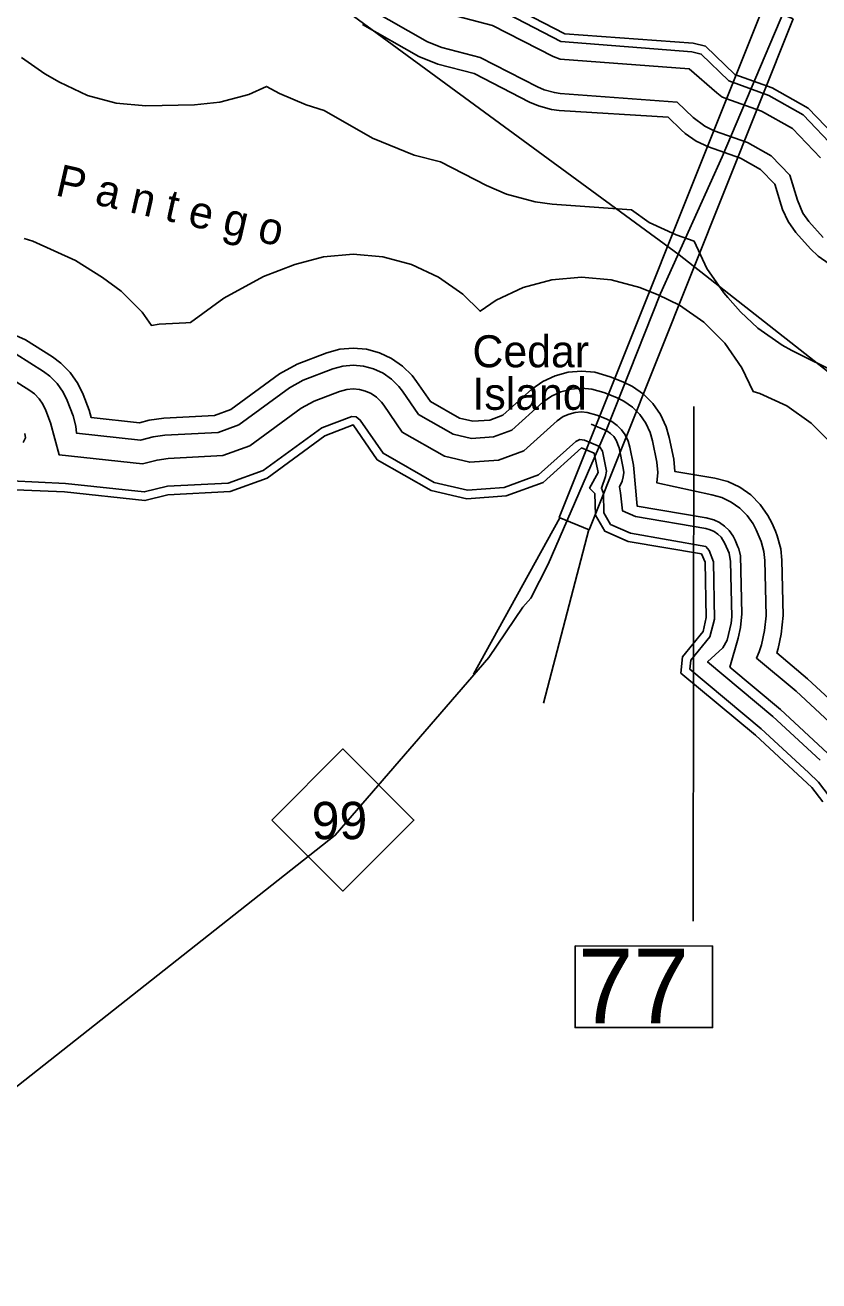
# Model space of a CAD drawing. Extents: x 2532689 to 2764727, y 536648 to 732970.
# Drawn here: x 2700009 to 2703727, y 655919 to 661804 of the extents above; entities that cross this region are included whole.
import ezdxf

# ---------------------------------------------------------------- set-up
doc = ezdxf.new("R2010")
doc.units = 0
for name, color, linetype in [('Exist Boundary Political City Limit New', 7, 'Continuous'), ('Exist Hydrographic Buffer Line', 7, 'Continuous'), ('Exist Hydrographic Creek Double Shore', 7, 'Continuous'), ('Exist Hydrographic Creek Single Shore Label', 7, 'Continuous'), ('Exist Hydrographic Island Label', 7, 'Continuous'), ('Exist Road Primary NC Attributed', 7, 'Continuous'), ('Exist Road Primary NC Shield CELL', 7, 'Continuous'), ('Exist Road Primary NC Shield Number Label', 7, 'Continuous'), ('Exist Road Primary NC Structure Standard Bridge CELL', 7, 'Continuous'), ('Exist Road Primary NC Structure Standard Bridge Number Label', 7, 'Continuous'), ('Map Preparation Boundary City Limit Buffer Line', 7, 'Continuous')]:
    doc.layers.add(name, color=color, linetype=linetype)

msp = doc.modelspace()

# ---------------------------------------------------------------- linework, layer by layer
at = {"layer": 'Exist Boundary Political City Limit New'}
msp.add_lwpolyline([(2712318.2, 656036.4), (2708747.5, 657218.1), (2706648.8, 657919.2), (2703072.5, 660726.6), (2700816, 662382.8), (2703060.5, 664607.7), (2703090.8, 664675.3), (2703093.2, 664764), (2703060.8, 664880.8), (2703933.5, 665169), (2705081.2, 664738.7), (2705325.8, 665006.1), (2705620.5, 664747.4), (2705509.2, 664578.3), (2705542.5, 664571.1), (2706271.8, 665258.2), (2706437.5, 665254.2), (2706562.8, 665343)], dxfattribs=at)
at = {"layer": 'Exist Hydrographic Buffer Line'}
for points in [[(2701621.5, 661880.4), (2701893.2, 661725.7), (2701961.7, 661697.9), (2702140.5, 661651.8), (2702408.7, 661513.8), (2702441.1, 661499.7), (2702488.2, 661487.1), (2702515.9, 661483.6), (2703063, 661443), (2703138.3, 661370.4), (2703192.8, 661329.3), (2703237.1, 661308.7), (2703393.1, 661253.9), (2703504.1, 661191.4), (2703591.6, 661099.8), (2703626.3, 660982.8), (2703652.3, 660922.6), (2703680.2, 660882.6), (2703746.8, 660808.5)], [(2702226.6, 661877.5), (2702518.6, 661727.3), (2703131.5, 661678.6), (2703175.8, 661667.9), (2703305, 661543), (2703492.4, 661473.4), (2703652.9, 661383.1), (2703805.3, 661223.7)], [(2701589.1, 661806.9), (2701853.6, 661656.2), (2701941.8, 661620.4), (2702111.8, 661576.6), (2702372, 661442.7), (2702413.6, 661424.5), (2702474.3, 661408.3), (2702510, 661403.9), (2703021, 661372.3), (2703082.5, 661312.9), (2703101.3, 661296), (2703152.8, 661260), (2703209.6, 661233.5), (2703359.7, 661180.7), (2703454.4, 661127.5), (2703520.5, 661058.4), (2703549.8, 660960), (2703556.6, 660939.5), (2703583, 660882.6), (2703619.1, 660831.2), (2703687.4, 660755), (2703723.3, 660720.3), (2703774.7, 660684.3)], [(2702001.9, 661852.8), (2702197.7, 661802.3), (2702481.7, 661656.2), (2702515.9, 661644.6), (2703119, 661599.3), (2703249.2, 661485.5), (2703272.8, 661467.8), (2703291.8, 661459), (2703459, 661400.2), (2703603.3, 661319.2), (2703734.1, 661182.3)], [(2699992.5, 661652.4), (2700101.4, 661575.4), (2700169.5, 661535.5), (2700301.2, 661473.6), (2700435.7, 661437.4), (2700574.7, 661425.3), (2700802.5, 661430.7), (2700921.8, 661442.6), (2701056.4, 661478.7), (2701139.8, 661516), (2701200.5, 661483.8), (2701325.8, 661430.3), (2701409.5, 661402.8), (2701635.8, 661273.9), (2701831.9, 661194.4), (2701954.3, 661162.8), (2702170.8, 661051.4), (2702263.3, 661011.1), (2702397.8, 660974.9), (2702477.6, 660965), (2702849.3, 660937.5), (2702932.8, 660879), (2703059.3, 660820), (2703142.6, 660790.7), (2703202, 660662.6), (2703282, 660548.3), (2703300.7, 660526.9), (2703360.5, 660460.4), (2703440.5, 660383.2), (2703554.7, 660303.2), (2703600.2, 660278.9), (2703827.2, 660166.6)], [(2703789.5, 659840.3), (2703691.1, 659938.9), (2703576.9, 660018.9), (2703450.3, 660077.8), (2703418.8, 660086.2), (2703366.5, 660198.2), (2703286.5, 660312.5), (2703188.1, 660411.1), (2703073.9, 660491.1), (2702973.8, 660539.8), (2702914.7, 660563.7), (2702888.3, 660573.9), (2702753.8, 660610), (2702614.8, 660622.1), (2702475.7, 660610), (2702341.2, 660573.9), (2702214.7, 660515), (2702140.1, 660462.6), (2702060.1, 660542.7), (2701945.9, 660622.8), (2701819.4, 660681.7), (2701684.8, 660717.8), (2701545.8, 660729.9), (2701406.8, 660717.8), (2701272.3, 660681.7), (2701124.8, 660625), (2700939.5, 660523.7), (2700783.4, 660409.2), (2700761.7, 660408.1), (2700636.6, 660401.6), (2700600.9, 660396.2), (2700557.5, 660458.3), (2700459, 660556.8), (2700372.1, 660620.3), (2700245, 660700.5), (2700045.5, 660791.1), (2700004.4, 660803.3)], [(2703553.9, 659295.7), (2703548.4, 659349.9), (2703532.2, 659410.5), (2703523.3, 659432.2), (2703506.3, 659470.9), (2703488.7, 659506), (2703452.6, 659557.5), (2703408.3, 659601.8), (2703356.8, 659637.8), (2703300, 659664.4), (2703239.3, 659680.5), (2703052.3, 659712.4), (2703047.4, 659769.5), (2703026.3, 659871.7), (2703012.1, 659921.4), (2702985.5, 659978.2), (2702949.6, 660029.6), (2702905.3, 660074), (2702853.8, 660110), (2702808.7, 660131.9), (2702749.9, 660155.8), (2702677.3, 660176.6), (2702614.8, 660182.1), (2702552.2, 660176.6), (2702491.5, 660160.4), (2702434.7, 660133.9), (2702383.3, 660097.9), (2702246.3, 659975.1), (2702185.4, 659952.9), (2702106.6, 659946.9), (2702043.5, 659961.6), (2701907.7, 660039), (2701842.5, 660133.9), (2701821.6, 660161.3), (2701777.3, 660205.7), (2701725.9, 660241.7), (2701669.1, 660268.2), (2701608.4, 660284.4), (2701545.8, 660289.9), (2701483.3, 660284.4), (2701422.6, 660268.2), (2701283.4, 660214.5), (2701199.9, 660168.9), (2700971.9, 660001.5), (2700896.8, 659974.4), (2700659.4, 659962.1), (2700589.5, 659951.6), (2700544.3, 659940.1), (2700318.4, 659964.5), (2700308.9, 659999.2), (2700281.1, 660072.7), (2700256.5, 660124), (2700220.6, 660175.3), (2700176.3, 660219.7), (2700137.1, 660248.3), (2700010, 660328.6), (2699920.4, 660369.4)], [(2699967.3, 660260.9), (2700094.3, 660180.7), (2700124.8, 660158.5), (2700159.3, 660124), (2700187.3, 660084), (2700206.2, 660044.2), (2700233.7, 659971.8), (2700246.6, 659924.7), (2700249.5, 659891.5), (2700549.9, 659859), (2700609.1, 659874), (2700663.3, 659882.2), (2700912.8, 659895.2), (2701009.8, 659930.1), (2701247.3, 660104.3), (2701312.1, 660139.9), (2701450.1, 660193.1), (2701497.2, 660205.7), (2701545.8, 660209.9), (2701594.2, 660205.7), (2701641.6, 660193.1), (2701685.9, 660172.4), (2701725.9, 660144.4), (2701760.3, 660109.9), (2701776.5, 660088.5), (2701852, 659978.5), (2702014.2, 659886.4), (2702100.3, 659866.2), (2702202.4, 659874), (2702288.3, 659905.2), (2702434.7, 660036.6), (2702474.9, 660064.6), (2702519, 660085.3), (2702566.4, 660097.9), (2702614.8, 660102.1), (2702663.4, 660097.9), (2702719.7, 660081.7), (2702778.8, 660057.8), (2702813.9, 660040.8), (2702853.8, 660012.7), (2702888.3, 659978.2), (2702916.4, 659938.2), (2702936.9, 659894), (2702947.8, 659855.3), (2702968.7, 659755.7), (2702972.8, 659707), (2702968.7, 659658.4), (2703225.4, 659601.8), (2703272.6, 659589.2), (2703316.9, 659568.6), (2703356.8, 659540.5), (2703391.3, 659506), (2703419.4, 659466.1), (2703433.1, 659438.7), (2703456.9, 659383.1), (2703469.6, 659336), (2703473.9, 659293.9), (2703479.9, 659034.7), (2703472.9, 658966.3), (2703457.9, 658900.1), (2703447.9, 658866.2), (2703434.3, 658837), (2703620.1, 658681.5), (2703844, 658474.2)], [(2703360.7, 659316.2), (2703351.6, 659349.9), (2703348.3, 659358.1), (2703334.3, 659390), (2703325.1, 659408.3), (2703306.5, 659434.8), (2703285.7, 659455.7), (2703261.4, 659472.6), (2703234.8, 659485.1), (2703198.9, 659494.7), (2702875.6, 659549.8), (2702859, 659742), (2702841.6, 659826.4), (2702833.6, 659854.6), (2702820.3, 659882.8), (2702803.3, 659907.2), (2702782.6, 659927.9), (2702757.3, 659945.7), (2702731.4, 659958.2), (2702687.8, 659975.9), (2702642.5, 659988.9), (2702614.8, 659991.3), (2702585.3, 659988.7), (2702556.8, 659981.1), (2702530.1, 659968.7), (2702501.6, 659948.7), (2702345.8, 659809.1), (2702225.9, 659765.4), (2702092, 659755.2), (2701973.4, 659782.8), (2701775.8, 659895.4), (2701688.6, 660022.4), (2701678.2, 660036), (2701654.7, 660059.6), (2701630.5, 660076.5), (2701603.8, 660088.9), (2701575.3, 660096.5), (2701545.8, 660099.1), (2701516.3, 660096.5), (2701481.5, 660087.2), (2701363.5, 660041.7), (2701302.2, 660008.2), (2701062.2, 659832), (2700934.8, 659786.1), (2700678.4, 659772.8), (2700627, 659765.1), (2700558, 659747.5), (2700169, 659789.5), (2700128, 659940.5), (2700106.2, 659997.7), (2700091.8, 660027.8), (2700074.3, 660052.9), (2700052.3, 660074.9), (2700030.3, 660091), (2699919.4, 660161)], [(2703678.4, 658300.5), (2703457.1, 658505.3), (2703122.7, 658784.6), (2703126.6, 658827.2), (2703215.8, 658936.6), (2703238.9, 659019.4), (2703233.8, 659288.3), (2703213.3, 659342.1), (2703196.9, 659360.7), (2702845.2, 659423), (2702751.7, 659464), (2702720.6, 659517.7), (2702717.9, 659609.2), (2702708.7, 659633.7), (2702728.1, 659688), (2702732.3, 659714), (2702713, 659806.4), (2702699.6, 659828.8), (2702629.7, 659859.2), (2702607.8, 659861.5), (2702589.1, 659852.7), (2702413.8, 659695.5), (2702253.2, 659637.2), (2702081.8, 659624.1), (2701925.6, 659660.5), (2701685.5, 659797.2), (2701578.8, 659952.6), (2701559.6, 659967.5), (2701538.8, 659969.3), (2701398.4, 659915.9), (2701123.8, 659716.2), (2700960.8, 659657.3), (2700675.8, 659642.5), (2700567.1, 659615.8), (2700198, 659655.6), (2699944.8, 659667.3)], [(2703733.5, 658358.4), (2703511.4, 658564), (2703206.1, 658819.1), (2703277.9, 658886.1), (2703297.6, 658920.9), (2703316.9, 659001.7), (2703319.9, 659030.9), (2703313.8, 659290.1), (2703306.6, 659328.4), (2703286.5, 659374.3), (2703268.9, 659403.2), (2703254.1, 659418), (2703236.9, 659430), (2703217.8, 659438.8), (2703197.5, 659444.2), (2702868.6, 659500.3), (2702807.9, 659526.8), (2702797.9, 659611.5), (2702793.2, 659640), (2702805.7, 659666), (2702811, 659686.2), (2702812.8, 659707), (2702811, 659727.9), (2702791.3, 659822.7), (2702777.8, 659858.2), (2702765.9, 659875.4), (2702751.1, 659890.2), (2702733.9, 659902.2), (2702659.9, 659933.4)], [(2699999.5, 659848.3), (2700010.4, 659869.1), (2700008.3, 659889.8)], [(2704056.7, 658093), (2703871.3, 658275.2), (2703830.4, 658327.6), (2703804.3, 658356.6), (2703767.5, 658391.6), (2703546.8, 658595.6), (2703310.5, 658794.1), (2703349, 658930), (2703360.3, 658979.9), (2703366.9, 659044.1), (2703360.7, 659316.2)], [(2704194.1, 658228.2), (2704015.5, 658403.7), (2703978.1, 658451.6), (2703942.5, 658491.1), (2703899.4, 658532.1), (2703674.3, 658740.2), (2703529.9, 658861.5), (2703535.8, 658882.4), (2703550.8, 658948.7), (2703559.8, 659036.5), (2703553.9, 659295.7)], [(2703776, 658190.4), (2703725.3, 658255.1), (2703678.4, 658300.5)]]:
    msp.add_lwpolyline(points, dxfattribs=at)
at = {"layer": 'Exist Hydrographic Creek Double Shore'}
for points in [[(2704850.8, 661541.2), (2704750.8, 661530.7), (2704717.8, 661489.9), (2704683.7, 661179.8), (2704652.8, 661070.3), (2704464.7, 660931.3), (2704265.8, 660877.3), (2704181.8, 660883.8), (2703954.8, 660996.1), (2703894.9, 661062.6), (2703840.8, 661244.3), (2703677.7, 661415), (2703508.8, 661510), (2703332.8, 661571.8), (2703195.9, 661704.1), (2703137.8, 661718.2), (2702536.8, 661762.8), (2702240.7, 661915.1)], [(2703745.8, 658163.7), (2703693.9, 658230.5), (2703650.9, 658271.5), (2703429.8, 658476), (2703080.8, 658767.3), (2703087.8, 658843.1), (2703184.8, 658961.9), (2703199.8, 659028.2), (2703193.8, 659287.4), (2703176.8, 659326.1), (2702833.8, 659384.4), (2702723.8, 659432.5), (2702680.8, 659506.3), (2702677.9, 659608), (2702652.9, 659633.2), (2702692.9, 659707), (2702673.8, 659798.2), (2702614.8, 659822.1), (2702434.9, 659660.5), (2702261.9, 659597.8), (2702078.7, 659583.8), (2701910.8, 659622.9), (2701657.8, 659767), (2701545.8, 659929.9), (2701412.7, 659878.6), (2701142.9, 659680.5), (2700968.8, 659617.6), (2700677.8, 659602.6), (2700569.8, 659575.3), (2700193.7, 659615.9), (2699926.7, 659628)]]:
    msp.add_lwpolyline(points, dxfattribs=at)
at = {"layer": 'Exist Road Primary NC Attributed'}
for points in [[(2702984.8, 660545.9), (2703273.6, 661186.2), (2703611.1, 661982.3), (2704167.4, 662581.2), (2704225.9, 662663.8)], [(2697870.1, 655172.4), (2701461.3, 658006.9), (2702181.8, 658840.2), (2702340.4, 659075.8), (2702377.4, 659118.7), (2702459.7, 659276.7), (2702731.1, 659903.3), (2702984.8, 660545.9)]]:
    msp.add_lwpolyline(points, dxfattribs=at)
at = {"layer": 'Exist Road Primary NC Shield CELL'}
msp.add_lwpolyline([(2701164.1, 658078.3), (2701497.1, 658411.3), (2701830.1, 658078.3), (2701497.1, 657745.3)], close=True, dxfattribs=at)
at = {"layer": 'Exist Road Primary NC Structure Standard Bridge CELL'}
for p, q in [((2702513.7, 659494.8), (2702108.9, 658761.3)), ((2702649.9, 659439.1), (2702437.6, 658626.6))]:
    msp.add_line(p, q, dxfattribs=at)
msp.add_lwpolyline([(2703606.3, 661833.1), (2702650.6, 659438.8), (2702511.2, 659495.8), (2703467, 661890.1)], close=True, dxfattribs=at)
at = {"layer": 'Exist Road Primary NC Structure Standard Bridge Number Label'}
msp.add_line((2703141, 660017), (2703138.4, 657605.2), dxfattribs=at)
msp.add_lwpolyline([(2702585.3, 657488.4), (2703229.5, 657487.7), (2703229.1, 657105.4), (2702584.9, 657106.1)], close=True, dxfattribs=at)
at = {"layer": 'Map Preparation Boundary City Limit Buffer Line'}
msp.add_lwpolyline([(2712318.2, 656036.4), (2708747.5, 657218.1), (2706648.8, 657919.2), (2703072.5, 660726.6), (2700816, 662382.8), (2703060.5, 664607.7), (2703090.8, 664675.3), (2703093.2, 664764), (2703060.8, 664880.8), (2703933.5, 665169), (2705081.2, 664738.7), (2705325.8, 665006.1), (2705620.5, 664747.4), (2705509.2, 664578.3), (2705542.5, 664571.1), (2706271.8, 665258.2), (2706437.5, 665254.2), (2706562.8, 665343)], dxfattribs=at)

# ---------------------------------------------------------------- texts
at = {"layer": 'Exist Hydrographic Creek Single Shore Label'}
msp.add_text('P a n t e g o', height=150, rotation=347.14379, dxfattribs=at).set_placement((2700145.3, 661006.9))
at = {"layer": 'Exist Hydrographic Island Label'}
for s, p in [('Cedar', (2702104.4, 660200)), ('Island', (2702104.4, 660000.8))]:
    msp.add_text(s, height=150, dxfattribs=at).set_placement(p)
at = {"layer": 'Exist Road Primary NC Shield Number Label'}
msp.add_text('99', height=175, dxfattribs=at).set_placement((2701351.2, 657988.6))
at = {"layer": 'Exist Road Primary NC Structure Standard Bridge Number Label'}
msp.add_text('77', height=350, rotation=359.94, dxfattribs=at).set_placement((2702597.5, 657125.8))

doc.saveas('drawing.dxf')
